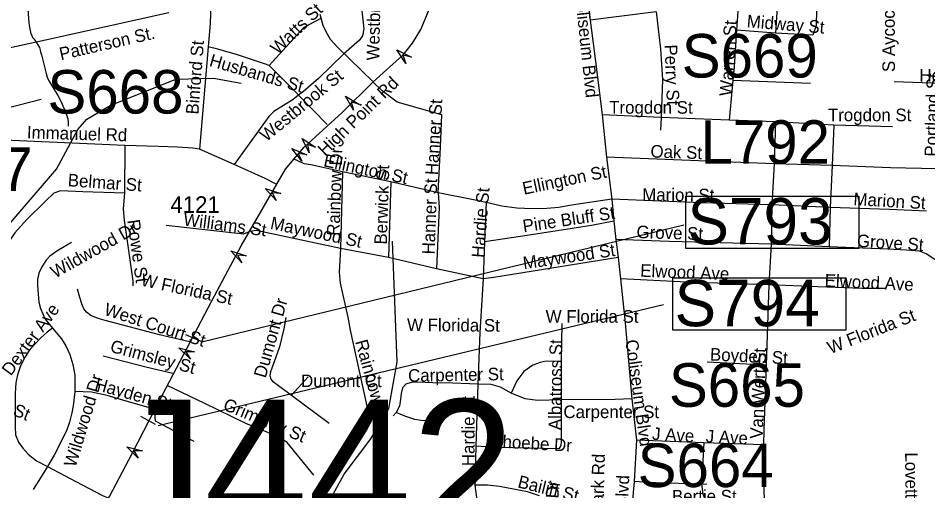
# Model space of a CAD drawing. Extents: x 1662474 to 1856135, y 779280 to 917889.
# Drawn here: x 1752296 to 1759146, y 837670 to 841234 of the extents above; entities that cross this region are included whole.
import ezdxf

# ---------------------------------------------------------------- set-up
doc = ezdxf.new("R2010")
doc.units = 0
for name, color, linetype in [('Exist Hydrographic Misc Water Feature', 7, 'Continuous'), ('Exist Railroad Siding', 7, 'Continuous'), ('Exist Road Non-System Structure Non-Sys Other Number Label', 7, 'Continuous'), ('Exist Road Non-System Type 51', 7, 'Continuous'), ('Exist Road Non-System Type 51 Label', 7, 'Continuous'), ('Exist Road Primary Interstate Structure Cantilever Sign Attributed CELL', 7, 'Continuous'), ('Exist Road Primary Interstate Structure Cantilever Sign Number Label', 7, 'Continuous'), ('Exist Road Primary Interstate Structure Ovrhead Sign Attributed CELL', 7, 'Continuous'), ('Exist Road Primary Interstate Structure Ovrhead Sign Number Label', 7, 'Continuous'), ('Exist Road Secondary Structure Ovrhead Sign CELL', 7, 'Continuous'), ('Exist Road Secondary Structure Ovrhead Sign Number Label', 7, 'Continuous'), ('Exist Road Secondary Type 51 Label', 7, 'Continuous'), ('Exist Road Secondary Type 51 Number Label', 7, 'Continuous'), ('Exist Road Secondary Type 51 Undivided 4 Lane Attributed', 7, 'Continuous')]:
    doc.layers.add(name, color=color, linetype=linetype)

msp = doc.modelspace()

# ---------------------------------------------------------------- linework, layer by layer
at = {"layer": 'Exist Hydrographic Misc Water Feature'}
for points in [[(1752367.3, 841301.2), (1752376.5, 841199.1), (1752378.4, 841179.1), (1752391.9, 841116.9), (1752395.8, 841106.9), (1752403.6, 841088.8), (1752413.7, 841078.7), (1752427.6, 841058.7), (1752431.3, 841052.6), (1752455.1, 841012.4), (1752460.8, 840992.4), (1752464.7, 840978.3), (1752468.6, 840964.3), (1752470.7, 840956.3), (1752488.1, 840888.1), (1752497.7, 840846.1), (1752505.5, 840815.9), (1752513.3, 840787.9), (1752527, 840761.8), (1752542.8, 840733.6), (1752558.6, 840707.5), (1752574.4, 840683.3), (1752594.1, 840651.2), (1752606, 840629.1), (1752625.7, 840584.9), (1752643.3, 840542.7), (1752668.7, 840476.5), (1752670.6, 840466.5), (1752672.4, 840454.5), (1752672.2, 840418.5)], [(1751360.8, 836588.7), (1751491.7, 836920.7), (1751477.8, 837163.9), (1751452.8, 837187.5), (1751425.7, 837929.9), (1751831.7, 838676.5), (1751958.8, 839008.7), (1752079.8, 839508.5), (1752584.9, 840095.5), (1752745.8, 840394.2), (1752812.7, 840471.6), (1752988.8, 840576.4), (1753482.8, 840773.1), (1753765.8, 840780.4), (1753973.7, 840743.3)], [(1754375.8, 835798.5), (1754419.9, 836181.7), (1754372.9, 836579.7), (1754400.8, 836891), (1754639.9, 837595.2), (1754749.8, 837796.4), (1754952.8, 838061.4), (1755087.7, 838291.7), (1755148.8, 838641.6), (1755114.8, 839551.6)]]:
    msp.add_lwpolyline(points, dxfattribs=at)
at = {"layer": 'Exist Railroad Siding'}
msp.add_lwpolyline([(1752469.7, 840621.3), (1752103.9, 840528), (1751957.6, 840496.9), (1751855.6, 840477.3), (1751763.4, 840471.5), (1751671.3, 840487.7)], dxfattribs=at)
at = {"layer": 'Exist Road Non-System Type 51'}
for p, q in [((1757746.6, 841692.1), (1757705.9, 841142.5)), ((1756559.2, 841551.9), (1756603.1, 841219.9)), ((1758015.6, 841356.7), (1758000.6, 841121.5)), ((1757101, 841282.4), (1756603.1, 841219.9)), ((1758000.6, 841121.5), (1757705.9, 841142.5)), ((1753727.2, 841017.9), (1753662.1, 840245.7)), ((1757677.4, 840763.5), (1757650, 840464.5)), ((1758263.1, 840740.1), (1757677.4, 840763.5)), ((1759244.2, 840740.1), (1758893.6, 840754.2)), ((1754621.8, 840433.2), (1754406, 840653.5)), ((1757137.4, 840485.5), (1756693.9, 840505.8)), ((1756693.9, 840505.8), (1756725.4, 840185)), ((1757137.4, 840485.5), (1757132.1, 840388.9)), ((1757650, 840464.5), (1757137.4, 840485.5)), ((1757999.9, 840452.8), (1757650, 840464.5)), ((1757999.9, 840452.8), (1757989.6, 840136.2)), ((1758437.9, 840425.9), (1757999.9, 840452.8)), ((1758437.9, 840425.9), (1758426.6, 840122.9)), ((1758880.1, 840414.7), (1758437.9, 840425.9)), ((1753099.5, 840274.5), (1753095.5, 839914.4)), ((1753922.9, 840131.5), (1753662.1, 840245.7)), ((1757989.6, 840136.2), (1756725.4, 840185)), ((1756725.4, 840185), (1756767.1, 839869.2)), ((1757989.6, 840136.2), (1757971.6, 839825.4)), ((1758426.6, 840122.9), (1757989.6, 840136.2)), ((1754737, 840074.5), (1754722, 839497.1)), ((1755102.4, 839999.7), (1754737, 840074.5)), ((1758426.6, 840122.9), (1758411.1, 839806.2)), ((1758866, 840105.8), (1758426.6, 840122.9)), ((1759214.9, 840096.6), (1758866, 840105.8)), ((1755102.4, 839999.7), (1755083.4, 839428.4)), ((1755459.5, 839917.2), (1755102.4, 839999.7)), ((1756767.1, 839869.2), (1756782.1, 839701.9)), ((1755820.6, 839844.9), (1755807, 839547.8)), ((1757971.6, 839825.4), (1757966.1, 839529.9)), ((1758411.1, 839806.2), (1757971.6, 839825.4)), ((1758411.1, 839806.2), (1758402.5, 839509.4)), ((1758858.9, 839791.4), (1758411.1, 839806.2)), ((1759135.4, 839778.8), (1758858.9, 839791.4)), ((1756782.1, 839701.9), (1756797.4, 839564.2)), ((1755807, 839547.8), (1755797.4, 839267.4)), ((1756797.4, 839564.2), (1756813.9, 839428.4)), ((1757966.1, 839529.9), (1757950, 839222.9)), ((1758402.5, 839509.4), (1757966.1, 839529.9)), ((1755083.4, 839428.4), (1754722, 839497.1)), ((1758845.4, 839492.9), (1758402.5, 839509.4)), ((1755445.6, 839343.2), (1755083.4, 839428.4)), ((1756813.9, 839428.4), (1756831.4, 839268)), ((1755797.4, 839267.4), (1755445.6, 839343.2)), ((1755797.4, 839267.4), (1755771.6, 838864.4)), ((1756831.4, 839268), (1756866.4, 838935.4)), ((1757950, 839222.9), (1757940.1, 838916.8)), ((1756389.1, 838931.8), (1756386.2, 838644.1)), ((1756866.4, 838935.4), (1756916.1, 838364)), ((1757940.1, 838916.8), (1757930.1, 838616.5)), ((1754796.6, 838880.9), (1754950.1, 838181.7)), ((1755771.6, 838864.4), (1755757.6, 838474)), ((1756386.2, 838644.1), (1756383.9, 838355.4)), ((1757930.1, 838616.5), (1757484.9, 838639.1)), ((1754479, 838530.4), (1754352.8, 838390.2)), ((1755757.6, 838474), (1755741.4, 838005.5)), ((1754352.8, 838390.2), (1754637.8, 838180.4)), ((1756916.1, 838364), (1756951.4, 838053)), ((1755142.8, 838261.7), (1755120.1, 838234.1)), ((1755741.4, 838005.5), (1755735.1, 837711.4)), ((1756951.4, 838053), (1756935.4, 837740.4)), ((1757459, 838031.8), (1756951.4, 838053)), ((1757459, 838031.8), (1757442.4, 837719.2)), ((1757910.1, 838016.5), (1757459, 838031.8)), ((1757910.1, 838016.5), (1757914.1, 837439.4)), ((1756935.4, 837740.4), (1756920.1, 837573)), ((1757482.6, 837717.6), (1757442.4, 837719.2))]:
    msp.add_line(p, q, dxfattribs=at)
for points in [[(1758279.6, 841663.4), (1758273.1, 841537.2), (1758311.4, 841420.7), (1758304.9, 841177.4), (1758279.4, 841106.2), (1758000.6, 841121.5)], [(1754863.2, 841471.9), (1754898.4, 841153.2), (1754889.8, 841099.4), (1754866.1, 841067.4), (1754746.1, 840962.7)], [(1753747.5, 841336.4), (1753740.9, 841193.4), (1753727.2, 841017.9)], [(1754574.8, 841231.7), (1754485.5, 841183.4), (1754442.8, 841157.7), (1754186.9, 840876.6)], [(1757101, 841282.4), (1757120.1, 841108.1), (1757134.4, 841001.8), (1757149, 840771.6), (1757137.4, 840485.5)], [(1756603.1, 841219.9), (1756654.5, 840829.4), (1756693.9, 840505.8)], [(1757705.9, 841142.5), (1757688.1, 840865.6), (1757677.4, 840763.5)], [(1754186.9, 840876.6), (1754150.9, 840889.2), (1753947.8, 840957.7), (1753798.4, 841000.5), (1753727.2, 841017.9)], [(1754746.1, 840962.7), (1754557.1, 840779.5), (1754444.6, 840680.5), (1754406, 840653.5)], [(1754406, 840653.5), (1754386.6, 840675.6), (1754186.9, 840876.6)], [(1755459.5, 839917.2), (1755475.6, 840260.4), (1755485.2, 840504.7), (1755149.9, 840600.5), (1755036.1, 840685), (1754966.4, 840754.9)], [(1754406, 840653.5), (1754367.1, 840619.7), (1754221.5, 840530.9), (1754182.9, 840493.4), (1753922.9, 840131.5)], [(1753099.5, 840274.5), (1752246.8, 840310.5), (1752151.8, 840313.4)], [(1753662.1, 840245.7), (1753611.2, 840252.4), (1753495, 840260.6), (1753352.2, 840266.1), (1753099.5, 840274.5)], [(1754238.9, 839982.1), (1754156.9, 840023.6), (1753922.9, 840131.5)], [(1754737, 840074.5), (1754498.9, 840128.9), (1754449.4, 840136.2), (1754368.2, 840173.2)], [(1753095.5, 839914.4), (1752782.4, 839924.1), (1752613.6, 839932.5), (1752565.1, 839913.1), (1752501.1, 839854.9), (1752357, 839712.1), (1752269.1, 839615.8), (1752189.5, 839497.6), (1752152.5, 839419.4), (1752127.1, 839339.1), (1752111.9, 839270.9), (1752099, 839197.1)], [(1753095.5, 839914.4), (1753086.1, 839796.6), (1753092.9, 839711.2), (1753160.1, 839252.5), (1753158.8, 839215.5)], [(1755459.5, 839917.2), (1755466.4, 839807.4), (1755445.6, 839343.2)], [(1755820.6, 839844.9), (1755725.9, 839863.8), (1755459.5, 839917.2)], [(1756767.1, 839869.2), (1756462.1, 839822.6), (1756367.4, 839807.4), (1756277.9, 839799.2), (1756165.6, 839795), (1756051.4, 839802.1), (1755937.5, 839815.8), (1755820.6, 839844.9)], [(1757971.6, 839825.4), (1757440.1, 839842), (1756767.1, 839869.2)], [(1754040.6, 839626.2), (1753991.4, 839604.2), (1753410.2, 839670.1)], [(1756782.1, 839701.9), (1756614.6, 839670.1), (1756096.8, 839590.5), (1755807, 839547.8)], [(1754722, 839497.1), (1754088.6, 839633.6), (1754040.6, 839626.2)], [(1752697.4, 839542.2), (1752586.9, 839477.9), (1752534.6, 839438), (1752507.1, 839407.9), (1752474, 839358.8), (1752451.4, 839311.5), (1752439.9, 839263.8), (1752440.9, 839221.8), (1752445.9, 839153.5)], [(1757966.1, 839529.9), (1757199.6, 839550.9), (1756797.4, 839564.2)], [(1754722, 839497.1), (1754713.9, 839317.9), (1754721, 839236.8), (1754778.4, 838978.8), (1754796.6, 838880.9)], [(1759283.4, 839354.1), (1759228.5, 839393.9), (1759184.4, 839424.1), (1759134, 839456.2), (1759084.9, 839476.4), (1758986.8, 839484.8), (1758845.4, 839492.9)], [(1756813.9, 839428.4), (1755877.4, 839277.2), (1755797.4, 839267.4)], [(1757950, 839222.9), (1757332.5, 839242.8), (1756831.4, 839268)], [(1753586.4, 838793.2), (1753359.9, 838845.2), (1752951.6, 838953.9), (1752898.1, 838970.4), (1752843.4, 838990.9), (1752808.9, 839016), (1752789.2, 839042.8), (1752774.2, 839079.5), (1752760.6, 839127.9), (1752743.1, 839191.4)], [(1758835.6, 839195), (1758652.9, 839196.4), (1758319.1, 839208.9), (1757950, 839222.9)], [(1752445.9, 839153.5), (1752451.8, 839092.9), (1752464.4, 839045.7), (1752480.6, 839003.2), (1752498.4, 838964.6), (1752553.9, 838896.1)], [(1754310.5, 838977.2), (1754296.6, 838892.1), (1754263.5, 838756.2), (1754235.9, 838677.7), (1754196.9, 838566.4), (1754191.1, 838538.6), (1754198.9, 838512.9), (1754211.5, 838496.6), (1754246.4, 838471.7), (1754352.8, 838390.2)], [(1752553.9, 838896.1), (1752515, 838867.2), (1752468.2, 838825.8), (1752419.1, 838774.2), (1752379, 838727.2), (1752347.5, 838680.6), (1752312.6, 838612.6), (1752290.4, 838544.1), (1752279, 838485.4), (1752274, 838406.6)], [(1752553.9, 838896.1), (1752620.8, 838816.5), (1752653.6, 838763), (1752685.4, 838696.9), (1752707.4, 838622.9), (1752721, 838543), (1752721, 838418.1)], [(1753460.1, 838555.4), (1753266.4, 838600.8), (1752936.8, 838684.5)], [(1756386.2, 838644.1), (1756272.6, 838647.8), (1756226.4, 838637.8), (1756171.4, 838616.5), (1756105.1, 838570.4), (1756051.4, 838499.2), (1756008.9, 838405.5)], [(1757930.1, 838616.5), (1757912, 838129.4), (1757910.1, 838016.5)], [(1755757.6, 838474), (1755569, 838481.6), (1755417.5, 838484.5), (1755301.2, 838489.2), (1755255.1, 838487.9), (1755216.2, 838473), (1755190, 838446.8), (1755179.2, 838402.9), (1755175.2, 838360.9), (1755168.5, 838307.6), (1755142.8, 838261.7)], [(1752721, 838418.1), (1752709.4, 838310.2), (1752700.2, 838258.9), (1752682.1, 838188.8), (1752659.4, 838122.1), (1752566.4, 837937.9), (1752515.2, 837853)], [(1753320.1, 838285.4), (1753084, 838352.8), (1752965.1, 838388.2), (1752846.5, 838412.9), (1752721, 838418.1)], [(1754522.2, 837787.7), (1754321.5, 838034.1), (1754261.4, 838074), (1754010.2, 838177.9), (1753700.2, 838329.2), (1753417.4, 838464.9)], [(1756008.9, 838405.5), (1755928.9, 838451.7), (1755857.4, 838471.7), (1755757.6, 838474)], [(1752274, 838406.6), (1752272.8, 838150.4), (1752276.4, 838092.9), (1752299, 838037.5), (1752330.1, 837990.4), (1752371.6, 837945.4), (1752432.9, 837896.6), (1752515.2, 837853)], [(1756383.9, 838355.4), (1756383.9, 838041.8), (1756382.6, 838010.5), (1756366.4, 837985.4), (1755905.1, 837996.6), (1755741.4, 838005.5)], [(1756383.9, 838355.4), (1756207.6, 838350.4), (1756113.9, 838364), (1756008.9, 838405.5)], [(1756916.1, 838364), (1756791.2, 838358), (1756383.9, 838355.4)], [(1753320.1, 838285.4), (1753326.5, 838196.4), (1753617.6, 838043.1)], [(1755416.8, 838206.6), (1755347.8, 838197.7), (1755283.9, 838207.6), (1755207.6, 838232.9), (1755142.8, 838261.7)], [(1752515.2, 837853), (1752475.1, 837787.9), (1752408.9, 837678.8)], [(1752515.2, 837853), (1752730.1, 837739.1), (1752930.4, 837634.9), (1752978.2, 837613.4)], [(1757442.4, 837719.2), (1757098.9, 837729.2), (1756935.4, 837740.4)], [(1756221.5, 837631.8), (1756132.5, 837663), (1755921.5, 837702.9), (1755830.1, 837712.9), (1755735.1, 837711.4)], [(1755735.1, 837711.4), (1755749, 837602.9), (1755741.4, 837415.5)], [(1757442.4, 837719.2), (1757451.1, 837646.5), (1757471.4, 837596.6), (1757520.1, 837484.2)]]:
    msp.add_lwpolyline(points, dxfattribs=at)
at = {"layer": 'Exist Road Primary Interstate Structure Cantilever Sign Attributed CELL'}
msp.add_lwpolyline([(1754430.8, 840154.4), (1754356.5, 840251.1), (1754469.2, 840204.5), (1754404.9, 840214)], close=True, dxfattribs=at)
at = {"layer": 'Exist Road Primary Interstate Structure Ovrhead Sign Attributed CELL'}
for points in [[(1755214.7, 840892.8), (1755147.7, 840994.6), (1755256.7, 840939.9), (1755193.3, 840954.1)], [(1754821.9, 840539.3), (1754761.5, 840645.2), (1754866.8, 840583.7), (1754804.4, 840601.9)], [(1754488.2, 840218.4), (1754434.3, 840327.7), (1754535.7, 840260), (1754474.5, 840281.9)], [(1754238.4, 839859.7), (1754156.6, 839950.1), (1754272.7, 839912.7), (1754207.8, 839917)], [(1753978.8, 839388.9), (1753896.3, 839478.6), (1754012.6, 839442.2), (1753947.8, 839445.9)], [(1753592.3, 838663), (1753505.7, 838748.9), (1753623.6, 838717.8), (1753558.6, 838718.6)], [(1753200, 837916.9), (1753113.4, 838002.7), (1753231.3, 837971.7), (1753166.3, 837972.5)]]:
    msp.add_lwpolyline(points, close=True, dxfattribs=at)
at = {"layer": 'Exist Road Secondary Structure Ovrhead Sign CELL'}
for p, q in [((1753555, 838848.2), (1753670.7, 838797.1)), ((1753216.2, 838233), (1753327.2, 838172.2))]:
    msp.add_line(p, q, dxfattribs=at)
at = {"layer": 'Exist Road Secondary Structure Ovrhead Sign Number Label'}
for p, q in [((1753678.6, 838794.3), (1757309.2, 839676.2)), ((1753349.1, 838163.3), (1757154.9, 839075.8))]:
    msp.add_line(p, q, dxfattribs=at)
for points in [[(1757324.1, 839892), (1758626.7, 839892), (1758626.7, 839497.1), (1757324.1, 839497.1)], [(1757227, 839275.1), (1758529.6, 839275.1), (1758529.6, 838880.2), (1757227, 838880.2)]]:
    msp.add_lwpolyline(points, close=True, dxfattribs=at)
at = {"layer": 'Exist Road Secondary Type 51 Undivided 4 Lane Attributed'}
for points in [[(1754968, 840754.9), (1755193.3, 840954.1), (1755218.5, 840984.4), (1755265.5, 841044.7), (1755327.2, 841147.5), (1755480.6, 841518.8)], [(1748879.5, 840298.7), (1749290.9, 840390.9), (1749625.2, 840458.9), (1750398.9, 840627.5), (1751414.4, 840840.9), (1751981.5, 840957.4), (1752501.1, 841071.2), (1753431.2, 841275.8)], [(1754567.6, 841263), (1754590.6, 841181.2), (1754613.7, 841134), (1754646.5, 841076.4), (1754703, 841013), (1754794, 840924.3), (1754968, 840754.9)], [(1751824.8, 836461.7), (1751918.6, 836537.9), (1751934.2, 836549.3), (1752011.4, 836607.5), (1752159.3, 836713.6), (1752257.7, 836786.5), (1752280.5, 836806.9), (1752371.6, 836892.1), (1752464.5, 837024.2), (1752533.9, 837098.9), (1752631.7, 837176.9), (1752736, 837286.2), (1752820.1, 837378.5), (1752879.8, 837451.7), (1752983, 837628), (1753153.9, 837950.9), (1753330.3, 838292.9), (1753754.1, 839101.4), (1753975.5, 839516.9), (1754307.7, 840094.4), (1754387.8, 840187.4), (1754449.9, 840261), (1754736.2, 840523.3), (1754968, 840754.9)]]:
    msp.add_lwpolyline(points, dxfattribs=at)

# ---------------------------------------------------------------- texts
at = {"layer": 'Exist Road Non-System Structure Non-Sys Other Number Label'}
msp.add_text('J442', height=1049.86, dxfattribs=at).set_placement((1752994.6, 837308.5))
at = {"layer": 'Exist Road Non-System Type 51 Label'}
for s, rotation, p in [('Westbrook St', 88.74445, (1755014.1, 840914.3)), ('S Aycock St', 90.26273, (1758899.4, 840827.5)), ('Coliseum Blvd', 276.03537, (1756486.3, 841437.1)), ('Watts St', 43.83148, (1754250.2, 840954.5)), ('Midway St', 355.31346, (1757780.2, 841165.3)), ('Warren St', 86.32651, (1757671.6, 840643.5)), ('Binford St', 85.56972, (1753652.5, 840505.2)), ('Perry St', 272.25407, (1757164.1, 841033.5)), ('Husbands St', 343.80169, (1753729.2, 840874.8)), ('Westbrook St', 39.57066, (1754164.7, 840297.3)), ('Portland St', 88.46453, (1759216.9, 840188.5)), ('Hanner St', 86.4974, (1755456, 840048.4)), ('Immanuel Rd', 358.27933, (1752360.1, 840327.4)), ('Oak St', 358.11136, (1757056.6, 840183.5)), ('Ellington St', 347.76784, (1754590.2, 840117.9)), ('Rainbow Dr', 87.91876, (1754714.9, 839591.5)), ('Belmar St', 355.89189, (1752666.5, 839966.8)), ('Berwick St', 88.17081, (1755072.3, 839526)), ('Ellington St', 11.78894, (1756104.5, 839902)), ('Hanner St', 87.93821, (1755432.2, 839451.2)), ('Hardie St', 85.50551, (1755804.4, 839424.5)), ('Marion St', 359.5205, (1756995.2, 839856.5)), ('Marion St', 356.70881, (1758584.4, 839824.3)), ('Pine Bluff St', 8.49692, (1756102.6, 839618.5)), ('Williams St', 352.44602, (1753535.4, 839671)), ('Maywood St', 348.05204, (1754189, 839646.3)), ('Wildwood Dr', 29.26333, (1752574.1, 839270)), ('Rowe St', 277.87029, (1753116.7, 839709.5)), ('Grove St', 358.30372, (1756951.6, 839575.5)), ('Grove St', 356.28251, (1758610.6, 839509.7)), ('Maywood St', 8.35658, (1756104.4, 839340)), ('Elwood Ave', 357.79143, (1756979, 839284.7)), ('W Florida St', 347.89828, (1753213.9, 839217.8)), ('Elwood Ave', 357.25394, (1758367.8, 839209.8)), ('Dumont Dr', 74.25528, (1754159.1, 838515.4)), ('Dexter Ave', 53.73426, (1752240.3, 838531)), ('West Court St', 341.97946, (1752935.5, 838999.3)), ('W Florida St', 21.54106, (1758412.9, 838700)), ('W Florida St', 359.61094, (1755223.9, 838874.4)), ('Grimsley St', 345.06012, (1752981.8, 838719.2)), ('Rainbow Dr', 285.48701, (1754832.6, 838795.6)), ('Albatross St', 89.26321, (1756384.7, 838127.2)), ('Coliseum Blvd', 277.90253, (1756868.6, 838803.8)), ('Boyden St', 357.19148, (1757504.1, 838653.3)), ('Van Wert St', 87.7126, (1757902.5, 838060.7)), ('Carpenter St', 1.02871, (1755232.9, 838491.3)), ('Hayden St', 337.48336, (1751812.3, 838424.3)), ('Wildwood Dr', 73.21732, (1752727.8, 837842.4)), ('Hayden St', 344.34376, (1752865.9, 838433.8)), ('Grimsley St', 337.35471, (1753831.7, 838285.2)), ('Hardie St', 90, (1755733.1, 837856)), ('Carpenter St', 359.98256, (1756402.1, 838218.2)), ('J Ave', 356.49219, (1757067.8, 838055)), ('Phoebe Dr', 356.7566, (1755856.8, 837999.3)), ('J Ave', 356.94733, (1757471.8, 838035.6)), ('Saint Mark Rd', 88.51301, (1756693.5, 837143.5)), ('Lovett St', 270.42348, (1758975.7, 837959.4)), ('Bailiff St', 346.03598, (1756052.1, 837696.8)), ('Cameo Dr', 85.8641, (1756331.8, 837166.3)), ('Coliseum Blvd', 87.59983, (1756864.3, 836975.2))]:
    msp.add_text(s, height=95, rotation=rotation, dxfattribs=at).set_placement(p)
for s, p in [('Hertford St', (1759083.4, 840755.3)), ('Trogdon St', (1756746.8, 840513.5)), ('Trogdon St', (1758394.1, 840456.7)), ('W Florida St', (1756268.5, 838937.3)), ('Dumont Ct', (1754426.2, 838452)), ('Bertie St', (1757219.6, 837581.8))]:
    msp.add_text(s, height=95, dxfattribs=at).set_placement(p)
at = {"layer": 'Exist Road Primary Interstate Structure Cantilever Sign Number Label'}
msp.add_text('L792', height=328.08, dxfattribs=at).set_placement((1757433.7, 840135.7))
at = {"layer": 'Exist Road Primary Interstate Structure Ovrhead Sign Number Label'}
for s, p in [('S669', (1757293.3, 840786.2)), ('S668', (1752516.1, 840514.5)), ('S667', (1751379.5, 839931.5)), ('S665', (1757196.7, 838303.8)), ('S664', (1756961.3, 837698.1))]:
    msp.add_text(s, height=328.08, dxfattribs=at).set_placement(p)
at = {"layer": 'Exist Road Secondary Structure Ovrhead Sign Number Label'}
for s, p in [('S793', (1757336.6, 839527.7)), ('S794', (1757239.5, 838910.8))]:
    msp.add_text(s, height=350, dxfattribs=at).set_placement(p)
at = {"layer": 'Exist Road Secondary Type 51 Label'}
for s, rotation, p in [('Patterson St.', 12.93901, (1752617.4, 840916.2)), ('High Point Rd', 44.11713, (1754607.4, 840188.2))]:
    msp.add_text(s, height=95, rotation=rotation, dxfattribs=at).set_placement(p)
at = {"layer": 'Exist Road Secondary Type 51 Number Label'}
msp.add_text('4121', height=125, dxfattribs=at).set_placement((1753441.7, 839765.7))

doc.saveas('drawing.dxf')
